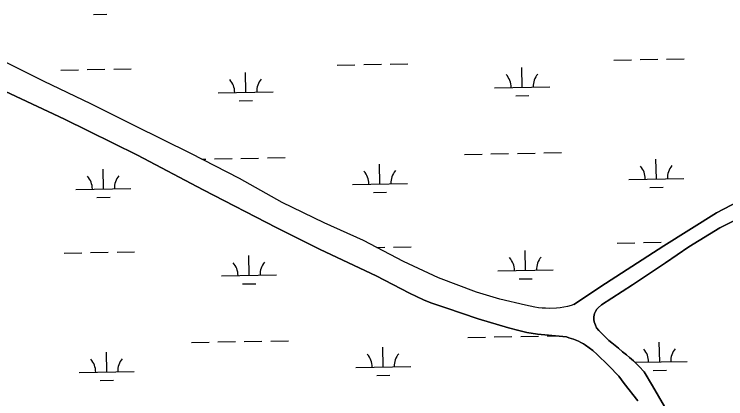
# Model space of a CAD drawing. Extents: x 3957609 to 3995875, y 234277 to 260273.
# Drawn here: x 3984378 to 3985669, y 247902 to 248601 of the extents above; entities that cross this region are included whole.
import ezdxf

# ---------------------------------------------------------------- set-up
doc = ezdxf.new("R2010")
doc.units = 0
doc.layers.add('V-TOPO-SHOR', color=7, linetype='Continuous')
doc.layers.add('V-WETL-SWMP', color=7, linetype='Continuous')

msp = doc.modelspace()

# ---------------------------------------------------------------- linework, layer by layer
at = {"layer": 'V-TOPO-SHOR'}
for points in [[(3985393.727, 248073.188), (3985389.047, 248071.402), (3985382.457, 248069.625), (3985375.443, 248067.953), (3985368.75, 248066.919), (3985361.95, 248066.311), (3985348.677, 248066.047), (3985342.521, 248066.391), (3985336.467, 248066.413), (3985329.782, 248067.185), (3985322.674, 248068.488), (3985306.124, 248072.164), (3985259.237, 248083.08), (3985216.923, 248095.782), (3985147.797, 248121.547), (3985084.53, 248151.217), (3985011.634, 248189.418), (3984940.304, 248221.564), (3984864.432, 248258.716), (3984786.567, 248302.249), (3984698.62, 248347.309), (3984596.998, 248397.628), (3984516.888, 248437.558), (3984432.005, 248478.254), (3984336.318, 248526.105)], [(3985509.738, 247897.834), (3985485.021, 247929.363), (3985475.094, 247942.784), (3985468.858, 247949.604), (3985463.677, 247954.722), (3985456.064, 247962.928), (3985436.182, 247982.335), (3985428.035, 247989.48), (3985415.014, 247999.196), (3985411.201, 248001.334), (3985406.648, 248004.222), (3985402.302, 248006.468), (3985393.293, 248010.009), (3985384.808, 248012.805), (3985380.356, 248014.095), (3985327.499, 248019.408), (3985308.506, 248022.459), (3985293.867, 248025.916), (3985274.986, 248030.983), (3985220.264, 248047.027), (3985161.201, 248066.804), (3985134.27, 248076.152), (3985120.598, 248081.835), (3985095.375, 248093.723), (3985034.766, 248124.974), (3984933.136, 248172.956), (3984854.405, 248212.352), (3984721.006, 248281.38), (3984601.491, 248344.194), (3984469.459, 248409.82), (3984340.59, 248469.91)], [(3985393.727, 248073.188), (3985451.325, 248111.391), (3985556.828, 248179.766), (3985652.42, 248239.371), (3985786.919, 248309.75), (3985828.192, 248328.482), (3985850.626, 248335.824), (3985881.135, 248344.511), (3985896.018, 248348.486), (3985922.699, 248356.023), (3985948.528, 248362.927), (3985961.601, 248366.058), (3985972.865, 248368.241), (3985983.916, 248369.896), (3985996.026, 248371.334), (3986008.244, 248373.089), (3986050.621, 248376.419), (3986123.686, 248379.096), (3986215.217, 248380.103), (3986315.886, 248382.772), (3986356.246, 248386.006), (3986375.905, 248389.43), (3986395.551, 248391.361)], [(3985735.954, 248250.92), (3985658.712, 248212.69), (3985602.187, 248177.669), (3985559.916, 248148.96), (3985499.973, 248108.643), (3985443.659, 248072.666), (3985437.583, 248066.956), (3985435.556, 248064.31), (3985432.989, 248060.075), (3985431.275, 248056.577), (3985429.979, 248050.848), (3985429.745, 248045.86), (3985430.683, 248041.288), (3985432.996, 248035.439), (3985435.101, 248030.76), (3985439.008, 248025.648), (3985450.113, 248014.664), (3985457.303, 248007.84), (3985462.593, 248003.253), (3985474.554, 247993.437), (3985481.959, 247987.141), (3985489.158, 247981.802), (3985494.978, 247977.002), (3985502.066, 247970.815), (3985507.039, 247966.123), (3985512.325, 247960.579), (3985521.096, 247950.562), (3985536.71, 247925.546), (3985558.216, 247887.871)]]:
    msp.add_lwpolyline(points, dxfattribs=at)
at = {"layer": 'V-WETL-SWMP'}
for p, q in [((3984522.028, 248600.159), (3984546.024, 248600.596)), ((3985466.099, 248517.308), (3985498.093, 248517.89)), ((3985514.091, 248518.181), (3985546.085, 248518.762)), ((3985562.083, 248519.053), (3985594.078, 248519.635)), ((3984964.274, 248508.183), (3984996.268, 248508.765)), ((3985012.266, 248509.056), (3985044.26, 248509.638)), ((3985060.258, 248509.928), (3985092.252, 248510.51)), ((3984462.449, 248499.058), (3984494.443, 248499.64)), ((3984510.441, 248499.931), (3984542.435, 248500.513)), ((3984558.433, 248500.804), (3984590.427, 248501.385)), ((3984798.081, 248458.724), (3984797.427, 248494.718)), ((3985299.906, 248467.848), (3985299.252, 248503.842)), ((3985249.915, 248466.939), (3985349.898, 248468.757)), ((3984748.09, 248457.815), (3984848.073, 248459.633)), ((3984786.364, 248443.077), (3984810.36, 248443.513)), ((3985288.189, 248452.202), (3985312.185, 248452.638)), ((3984718.382, 248337.184), (3984725.433, 248337.312)), ((3984741.43, 248337.603), (3984773.425, 248338.184)), ((3984789.422, 248338.475), (3984821.417, 248339.057)), ((3984837.414, 248339.348), (3984869.409, 248339.93)), ((3985195.263, 248345.855), (3985227.258, 248346.437)), ((3985243.255, 248346.727), (3985275.25, 248347.309)), ((3985291.247, 248347.6), (3985323.242, 248348.182)), ((3985339.239, 248348.473), (3985371.234, 248349.054)), ((3985543.444, 248301.435), (3985542.79, 248337.429)), ((3985041.619, 248292.311), (3985040.965, 248328.305)), ((3984539.794, 248283.186), (3984539.139, 248319.18)), ((3985493.452, 248300.526), (3985593.436, 248302.344)), ((3984991.627, 248291.402), (3985091.611, 248293.22)), ((3985531.727, 248285.789), (3985555.723, 248286.225)), ((3984489.802, 248282.277), (3984589.786, 248284.095)), ((3985029.902, 248276.664), (3985053.898, 248277.1)), ((3984528.076, 248267.539), (3984552.072, 248267.976)), ((3985472.147, 248184.688), (3985504.141, 248185.27)), ((3985520.139, 248185.561), (3985552.134, 248186.142)), ((3985035.8, 248176.754), (3985050.308, 248177.018)), ((3985066.306, 248177.308), (3985098.301, 248177.89)), ((3985305.954, 248135.228), (3985305.3, 248171.222)), ((3984468.497, 248166.438), (3984500.491, 248167.02)), ((3984516.489, 248167.311), (3984548.483, 248167.893)), ((3984564.481, 248168.184), (3984596.475, 248168.765)), ((3984804.129, 248126.104), (3984803.475, 248162.098)), ((3985255.963, 248134.319), (3985355.946, 248136.137)), ((3984754.138, 248125.195), (3984854.121, 248127.013)), ((3985294.237, 248119.582), (3985318.233, 248120.018)), ((3984792.412, 248110.457), (3984816.408, 248110.893)), ((3985249.303, 248014.107), (3985281.298, 248014.689)), ((3985297.295, 248014.98), (3985329.29, 248015.562)), ((3985345.287, 248015.853), (3985360.181, 248016.123)), ((3984699.486, 248004.11), (3984731.481, 248004.692)), ((3984747.478, 248004.983), (3984779.473, 248005.564)), ((3984795.47, 248005.855), (3984827.465, 248006.437)), ((3984843.462, 248006.728), (3984875.457, 248007.31)), ((3985201.311, 248013.235), (3985233.306, 248013.816)), ((3985549.492, 247968.815), (3985548.838, 248004.809)), ((3985047.667, 247959.691), (3985047.013, 247995.685)), ((3984545.842, 247950.566), (3984545.188, 247986.56)), ((3985505.041, 247968.007), (3985599.484, 247969.724)), ((3984495.85, 247949.657), (3984595.834, 247951.475)), ((3984997.675, 247958.782), (3985097.659, 247960.6)), ((3985537.775, 247953.169), (3985561.771, 247953.605)), ((3985035.95, 247944.044), (3985059.946, 247944.48)), ((3984534.125, 247934.919), (3984558.121, 247935.356))]:
    msp.add_line(p, q, dxfattribs=at)
for points in [[(3985786.918, 248309.75), (3985652.42, 248239.37), (3985556.828, 248179.767), (3985451.325, 248111.392), (3985393.727, 248073.189), (3985389.048, 248071.403), (3985382.457, 248069.625), (3985375.443, 248067.954), (3985368.749, 248066.92), (3985361.951, 248066.31), (3985348.678, 248066.046), (3985342.52, 248066.39), (3985336.468, 248066.414), (3985329.782, 248067.185), (3985322.673, 248068.488), (3985306.124, 248072.165), (3985259.237, 248083.08), (3985216.923, 248095.782), (3985147.798, 248121.547), (3985084.53, 248151.216), (3985011.633, 248189.419), (3984940.305, 248221.564), (3984864.431, 248258.717), (3984786.566, 248302.249), (3984698.62, 248347.309), (3984596.998, 248397.628), (3984516.888, 248437.559), (3984432.004, 248478.253), (3984336.318, 248526.105)], [(3984340.59, 248469.911), (3984469.459, 248409.819), (3984601.492, 248344.194), (3984721.007, 248281.38), (3984854.405, 248212.351), (3984933.136, 248172.956), (3985034.767, 248124.974), (3985095.375, 248093.723), (3985120.597, 248081.835), (3985134.271, 248076.151), (3985161.202, 248066.804), (3985220.264, 248047.027), (3985274.987, 248030.983), (3985293.866, 248025.916), (3985308.505, 248022.459), (3985327.499, 248019.408), (3985380.355, 248014.096), (3985384.809, 248012.804)], [(3985558.217, 247887.871), (3985536.71, 247925.546), (3985521.097, 247950.562), (3985512.325, 247960.579), (3985507.039, 247966.122), (3985502.067, 247970.814), (3985494.979, 247977.001), (3985489.158, 247981.803), (3985481.96, 247987.141), (3985474.553, 247993.436), (3985462.594, 248003.253), (3985457.304, 248007.84), (3985450.112, 248014.665), (3985439.008, 248025.647), (3985435.1, 248030.759), (3985432.995, 248035.44), (3985430.683, 248041.289), (3985429.746, 248045.859), (3985429.979, 248050.848), (3985431.276, 248056.577), (3985432.989, 248060.074), (3985435.555, 248064.31), (3985437.583, 248066.956), (3985443.659, 248072.665), (3985499.974, 248108.643), (3985559.917, 248148.96), (3985602.187, 248177.669), (3985658.711, 248212.69), (3985735.954, 248250.919)], [(3985384.809, 248012.804), (3985393.292, 248010.009), (3985402.303, 248006.468), (3985406.647, 248004.221), (3985411.201, 248001.335), (3985415.015, 247999.196), (3985428.035, 247989.481), (3985436.182, 247982.334), (3985456.065, 247962.928), (3985463.676, 247954.721), (3985468.858, 247949.604), (3985475.095, 247942.783), (3985485.021, 247929.364), (3985509.739, 247897.834)]]:
    msp.add_lwpolyline(points, dxfattribs=at)
for centre, start, end in [((3984742.839, 248458.194), 0.269879, 41.813537), ((3984853.307, 248460.203), 140.269876, 181.813534), ((3985244.664, 248467.319), 0.269879, 41.813537), ((3985355.132, 248469.327), 140.269876, 181.813534), ((3985488.202, 248300.906), 0.269879, 41.813537), ((3985598.669, 248302.914), 140.269876, 181.813534), ((3984986.377, 248291.781), 0.269879, 41.813537), ((3985096.844, 248293.79), 140.269876, 181.813534), ((3984484.552, 248282.656), 0.269879, 41.813537), ((3984595.019, 248284.665), 140.269876, 181.813534), ((3985250.712, 248134.699), 0.269879, 41.813537), ((3985361.18, 248136.707), 140.269876, 181.813534), ((3984748.887, 248125.574), 0.269879, 41.813537), ((3984859.355, 248127.583), 140.269876, 181.813534), ((3985494.25, 247968.286), 0.269879, 41.813537), ((3985604.717, 247970.294), 140.269876, 181.813534), ((3984992.425, 247959.161), 0.269879, 41.813537), ((3985102.892, 247961.17), 140.269876, 181.813534), ((3984490.6, 247950.036), 0.269879, 41.813537), ((3984601.067, 247952.045), 140.269876, 181.813534)]:
    msp.add_arc(centre, 35.246, start, end, dxfattribs=at)

doc.saveas('drawing.dxf')
